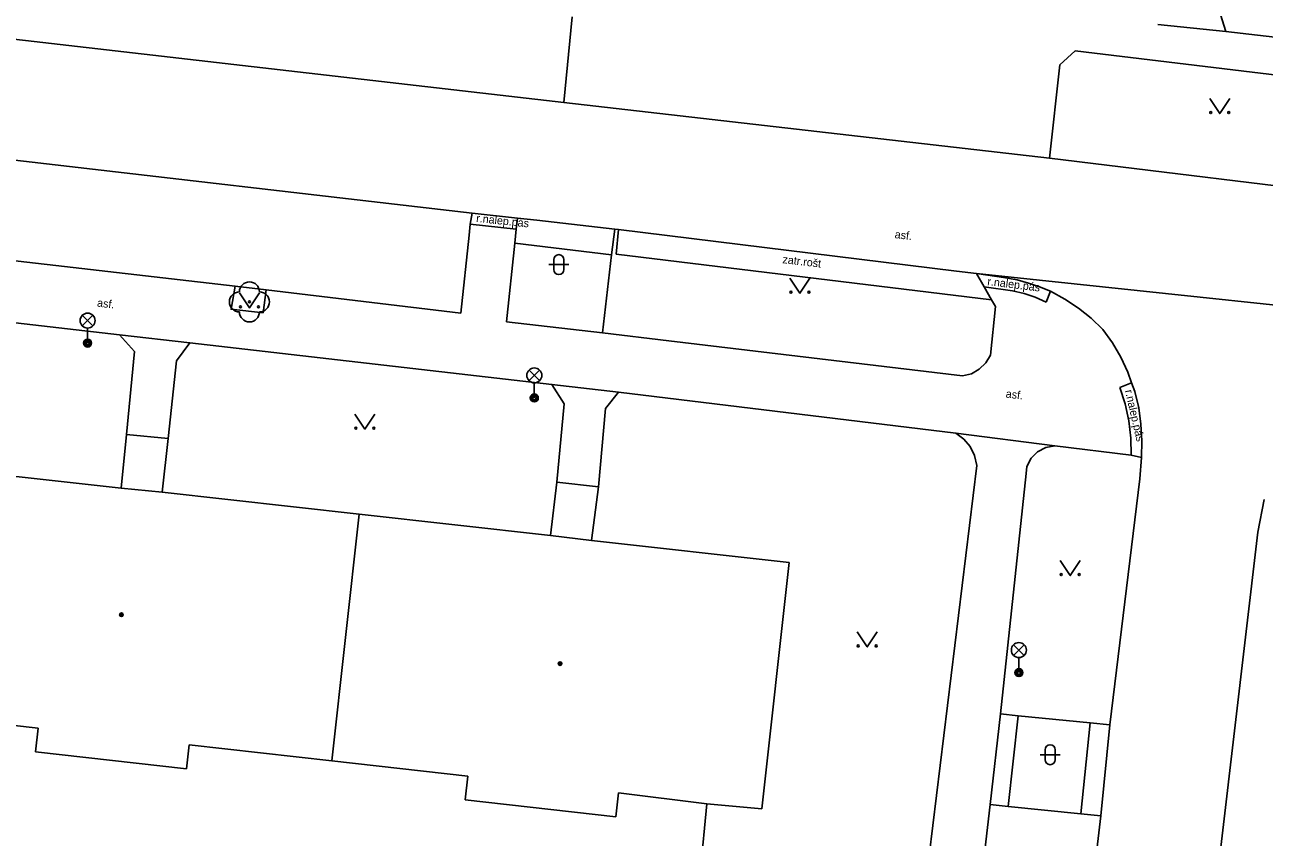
# Model space of a CAD drawing. Extents: x -595546 to -593986, y -1160845 to -1159202.
# Drawn here: x -594351.4 to -594289.5, y -1160363.1 to -1160322.5 of the extents above; entities that cross this region are included whole.
import ezdxf

# ---------------------------------------------------------------- set-up
doc = ezdxf.new("R2010")
doc.units = 0
for name, color, linetype in [('Level 22', 7, 'Continuous'), ('Level 33', 7, 'Continuous'), ('Level 36', 7, 'Continuous'), ('Level 39', 7, 'Continuous'), ('Specificka linie pasportu komunikaci', 7, 'Continuous'), ('TM - budovy zdene_ betonove - VP', 7, 'Continuous'), ('TM - chodniky - VP', 7, 'Continuous'), ('TM - komunikace - VP', 7, 'Continuous'), ('TM - popis povrchu', 7, 'Continuous'), ('TM - poznamka', 7, 'Continuous'), ('TM - rozhrani mezi zpev. plochami mezi sebou - VP', 7, 'Continuous'), ('TM - rozhrani ploch obecne - VP', 7, 'Continuous')]:
    doc.layers.add(name, color=color, linetype=linetype)

msp = doc.modelspace()

# ---------------------------------------------------------------- linework, layer by layer
at = {"layer": 'Level 22'}
msp.add_circle((-594340.18, -1160336.31), 0.05, dxfattribs=at)
for centre, start, end in [((-594340.18, -1160335.81), 0, 180), ((-594340.68, -1160336.31), 90, 270), ((-594339.68, -1160336.31), 270, 90), ((-594340.18, -1160336.81), 180, 0)]:
    msp.add_arc(centre, 0.5, start, end, dxfattribs=at)
at = {"layer": 'Level 33'}
for p, q in [((-594348.535, -1160337.51), (-594348.005, -1160336.98)), ((-594348.535, -1160336.98), (-594348.005, -1160337.51)), ((-594348.27, -1160337.62), (-594348.27, -1160338.37)), ((-594326.205, -1160340.25), (-594325.675, -1160339.72)), ((-594326.205, -1160339.72), (-594325.675, -1160340.25)), ((-594325.94, -1160340.36), (-594325.94, -1160341.11)), ((-594301.985, -1160353.99), (-594301.455, -1160353.46)), ((-594301.985, -1160353.46), (-594301.455, -1160353.99)), ((-594301.72, -1160354.1), (-594301.72, -1160354.85))]:
    msp.add_line(p, q, dxfattribs=at)
for centre, radius in [((-594348.27, -1160337.245), 0.375), ((-594348.27, -1160338.37), 0.2), ((-594348.27, -1160338.37), 0.145), ((-594348.27, -1160338.37), 0.0876), ((-594325.94, -1160339.985), 0.375), ((-594325.94, -1160341.11), 0.2), ((-594325.94, -1160341.11), 0.145), ((-594325.94, -1160341.11), 0.0876), ((-594301.72, -1160353.725), 0.375), ((-594301.72, -1160354.85), 0.2), ((-594301.72, -1160354.85), 0.145), ((-594301.72, -1160354.85), 0.0876)]:
    msp.add_circle(centre, radius, dxfattribs=at)
at = {"layer": 'Level 36'}
for p, q in [((-594325.216, -1160334.446), (-594324.216, -1160334.446)), ((-594324.966, -1160334.196), (-594324.966, -1160334.696)), ((-594324.466, -1160334.196), (-594324.466, -1160334.696)), ((-594300.406, -1160358.706), (-594300.406, -1160359.206)), ((-594299.906, -1160358.706), (-594299.906, -1160359.206)), ((-594300.656, -1160358.956), (-594299.656, -1160358.956))]:
    msp.add_line(p, q, dxfattribs=at)
for points in [[(-594292.18, -1160326.14), (-594291.68, -1160326.89), (-594291.18, -1160326.14)], [(-594313.16, -1160335.13), (-594312.66, -1160335.88), (-594312.16, -1160335.13)], [(-594340.68, -1160335.86), (-594340.18, -1160336.61), (-594339.68, -1160335.86)], [(-594334.91, -1160341.92), (-594334.41, -1160342.67), (-594333.91, -1160341.92)], [(-594299.65, -1160349.25), (-594299.15, -1160350), (-594298.65, -1160349.25)], [(-594309.8, -1160352.82), (-594309.3, -1160353.57), (-594308.8, -1160352.82)]]:
    msp.add_lwpolyline(points, dxfattribs=at)
for centre in [(-594292.13, -1160326.84), (-594291.231, -1160326.84), (-594313.11, -1160335.83), (-594312.211, -1160335.83), (-594340.63, -1160336.56), (-594339.731, -1160336.56), (-594334.86, -1160342.62), (-594333.961, -1160342.62), (-594299.6, -1160349.95), (-594298.701, -1160349.95), (-594309.75, -1160353.52), (-594308.851, -1160353.52)]:
    msp.add_circle(centre, 0.05, dxfattribs=at)
for centre, start, end in [((-594324.716, -1160334.196), 0, 180), ((-594324.716, -1160334.696), 180, 0), ((-594300.156, -1160358.706), 0, 180), ((-594300.156, -1160359.206), 180, 0)]:
    msp.add_arc(centre, 0.25, start, end, dxfattribs=at)
at = {"layer": 'Level 39'}
for centre, radius in [((-594346.58, -1160351.96), 0.09), ((-594346.58, -1160351.96), 0.0398), ((-594324.65, -1160354.4), 0.09), ((-594324.65, -1160354.4), 0.0398)]:
    msp.add_circle(centre, radius, dxfattribs=at)
at = {"layer": 'Specificka linie pasportu komunikaci'}
for points in [[(-594294.77, -1160322.44), (-594291.37, -1160322.79)], [(-594329.05, -1160331.87), (-594376.21, -1160326.41)], [(-594278.33, -1160337.59), (-594303.84, -1160334.89)], [(-594299.92, -1160343.51), (-594304.87, -1160342.87)], [(-594322.73, -1160345.56), (-594324.81, -1160345.32)]]:
    msp.add_lwpolyline(points, dxfattribs=at)
at = {"layer": 'TM - budovy zdene_ betonove - VP'}
for points in [[(-594356.98, -1160344.48), (-594346.59, -1160345.62)], [(-594346.59, -1160345.62), (-594344.54, -1160345.83)], [(-594344.54, -1160345.83), (-594334.7, -1160346.93)], [(-594334.7, -1160346.93), (-594336.06, -1160359.27)], [(-594334.7, -1160346.93), (-594325.13, -1160348)], [(-594325.13, -1160348), (-594323.09, -1160348.25)], [(-594323.09, -1160348.25), (-594313.2, -1160349.35)], [(-594313.2, -1160349.35), (-594314.57, -1160361.67)], [(-594350.74, -1160357.63), (-594358.45, -1160356.77)], [(-594350.87, -1160358.82), (-594350.74, -1160357.63)], [(-594343.33, -1160359.67), (-594350.87, -1160358.82)], [(-594343.19, -1160358.47), (-594343.33, -1160359.67)], [(-594336.06, -1160359.27), (-594343.19, -1160358.47)], [(-594329.27, -1160360.03), (-594336.06, -1160359.27)], [(-594329.4, -1160361.22), (-594329.27, -1160360.03)], [(-594321.86, -1160362.06), (-594329.4, -1160361.22)], [(-594321.73, -1160360.87), (-594321.86, -1160362.06)], [(-594317.32, -1160361.42), (-594321.73, -1160360.87)], [(-594314.57, -1160361.67), (-594317.32, -1160361.42)]]:
    msp.add_lwpolyline(points, dxfattribs=at)
at = {"layer": 'TM - chodniky - VP'}
for points in [[(-594291.37, -1160322.79), (-594291.73, -1160321.67)], [(-594324.47, -1160326.33), (-594324.05, -1160322.06)], [(-594291.37, -1160322.79), (-594273.52, -1160324.85)], [(-594298.9, -1160323.76), (-594299.67, -1160324.46)], [(-594283.14, -1160325.65), (-594298.9, -1160323.76)], [(-594299.67, -1160324.46), (-594300.18, -1160329.12)], [(-594326.78, -1160332.12), (-594326.84, -1160332.68)], [(-594327.33, -1160337.3), (-594326.91, -1160333.38), (-594326.84, -1160332.68)], [(-594303.84, -1160334.89), (-594303.46, -1160335.55), (-594303.09, -1160336.2), (-594302.89, -1160336.54), (-594303.14, -1160338.97)], [(-594346.68, -1160337.96), (-594364.88, -1160335.86)], [(-594339.35, -1160335.71), (-594339.5, -1160336.85), (-594341.1, -1160336.68), (-594340.9, -1160335.52)], [(-594327.33, -1160337.3), (-594322.54, -1160337.86), (-594319.21, -1160338.25), (-594304.53, -1160340.01)], [(-594346.68, -1160337.96), (-594345.93, -1160338.79)], [(-594343.16, -1160338.35), (-594343.82, -1160339.25)], [(-594343.16, -1160338.35), (-594325.06, -1160340.44), (-594324.44, -1160341.41)], [(-594345.93, -1160338.79), (-594346.33, -1160342.94)], [(-594303.14, -1160338.97), (-594303.37, -1160339.36), (-594303.7, -1160339.67), (-594304.09, -1160339.9)], [(-594343.82, -1160339.25), (-594344.25, -1160343.14)], [(-594304.53, -1160340.01), (-594304.09, -1160339.9)], [(-594322.38, -1160341.65), (-594321.74, -1160340.82), (-594304.87, -1160342.87)], [(-594324.44, -1160341.41), (-594324.81, -1160345.32)], [(-594322.38, -1160341.65), (-594322.73, -1160345.56)], [(-594346.33, -1160342.94), (-594346.59, -1160345.62)], [(-594344.25, -1160343.14), (-594344.54, -1160345.83)], [(-594304.87, -1160342.87), (-594304.47, -1160343.17), (-594304.15, -1160343.55), (-594303.93, -1160344)], [(-594303.93, -1160344), (-594303.82, -1160344.49)], [(-594301.32, -1160344.54), (-594301.11, -1160344.13), (-594300.78, -1160343.81), (-594300.37, -1160343.59)], [(-594300.37, -1160343.59), (-594299.92, -1160343.51)], [(-594299.92, -1160343.51), (-594296.11, -1160343.98), (-594295.59, -1160344.09)], [(-594306.38, -1160365.5), (-594303.82, -1160344.49)], [(-594301.32, -1160344.54), (-594301.35, -1160344.89)], [(-594301.35, -1160344.89), (-594302.64, -1160356.92)], [(-594324.81, -1160345.32), (-594325.13, -1160348)], [(-594322.73, -1160345.56), (-594323.09, -1160348.25)], [(-594303.16, -1160361.45), (-594302.64, -1160356.92)], [(-594317.63, -1160364.72), (-594317.32, -1160361.42)], [(-594305.11, -1160378.27), (-594303.16, -1160361.45)]]:
    msp.add_lwpolyline(points, dxfattribs=at)
at = {"layer": 'TM - komunikace - VP'}
for points in [[(-594375.27, -1160320.47), (-594324.47, -1160326.33)], [(-594324.47, -1160326.33), (-594300.18, -1160329.12)], [(-594300.18, -1160329.12), (-594283.81, -1160331.12)], [(-594376.79, -1160331.41), (-594371.68, -1160331.98), (-594370.07, -1160332.16), (-594357.37, -1160333.62), (-594355.81, -1160333.81), (-594340.9, -1160335.52), (-594339.35, -1160335.71)], [(-594339.35, -1160335.71), (-594329.62, -1160336.87), (-594329.2, -1160332.98), (-594329.14, -1160332.43), (-594329.05, -1160331.87), (-594326.78, -1160332.12)], [(-594326.78, -1160332.12), (-594325.82, -1160332.23)], [(-594321.92, -1160332.67), (-594325.82, -1160332.23)], [(-594321.73, -1160332.69), (-594321.92, -1160332.67)], [(-594304.84, -1160334.77), (-594321.73, -1160332.69)], [(-594303.84, -1160334.89), (-594304.84, -1160334.77)], [(-594301.8, -1160335.2), (-594302.48, -1160335.09), (-594303.84, -1160334.89)], [(-594301.8, -1160335.2), (-594301.24, -1160335.37), (-594300.68, -1160335.56), (-594300.14, -1160335.78)], [(-594300.14, -1160335.78), (-594299.42, -1160336.17)], [(-594299.42, -1160336.17), (-594298.74, -1160336.62)], [(-594298.74, -1160336.62), (-594298.11, -1160337.13)], [(-594298.11, -1160337.13), (-594297.52, -1160337.69)], [(-594297.52, -1160337.69), (-594297.04, -1160338.36), (-594296.62, -1160339.08), (-594296.28, -1160339.83)], [(-594295.92, -1160340.8), (-594296.09, -1160340.36), (-594296.28, -1160339.83)], [(-594295.92, -1160340.8), (-594295.73, -1160341.61), (-594295.62, -1160342.43), (-594295.57, -1160343.26)], [(-594295.59, -1160344.09), (-594295.57, -1160343.26)], [(-594295.68, -1160345.16), (-594295.59, -1160344.09)], [(-594297.17, -1160357.47), (-594295.68, -1160345.16)], [(-594289.45, -1160346.2), (-594289.77, -1160347.83)], [(-594289.77, -1160347.83), (-594293.34, -1160378.21)], [(-594297.62, -1160362.01), (-594297.17, -1160357.47)], [(-594302.02, -1160399.33), (-594297.62, -1160362.01)]]:
    msp.add_lwpolyline(points, dxfattribs=at)
at = {"layer": 'TM - rozhrani mezi zpev. plochami mezi sebou - VP'}
for points in [[(-594329.14, -1160332.43), (-594326.84, -1160332.68)], [(-594303.46, -1160335.55), (-594302.03, -1160335.75)], [(-594302.03, -1160335.75), (-594301.46, -1160335.89), (-594300.9, -1160336.08), (-594300.36, -1160336.32)], [(-594300.14, -1160335.78), (-594300.36, -1160336.32)], [(-594296.68, -1160340.59), (-594296.09, -1160340.36)], [(-594296.68, -1160340.59), (-594296.41, -1160341.41), (-594296.23, -1160342.26), (-594296.13, -1160343.12), (-594296.11, -1160343.98)]]:
    msp.add_lwpolyline(points, dxfattribs=at)
at = {"layer": 'TM - rozhrani ploch obecne - VP'}
for points in [[(-594322.08, -1160333.96), (-594321.92, -1160332.67)], [(-594321.85, -1160333.92), (-594321.73, -1160332.69)], [(-594326.91, -1160333.38), (-594322.08, -1160333.96)], [(-594322.54, -1160337.86), (-594322.08, -1160333.96)], [(-594303.09, -1160336.2), (-594321.85, -1160333.92)], [(-594343.16, -1160338.35), (-594346.68, -1160337.96)], [(-594321.74, -1160340.82), (-594325.06, -1160340.44)], [(-594346.33, -1160342.94), (-594344.25, -1160343.14)], [(-594302.64, -1160356.92), (-594301.75, -1160357.01)], [(-594302.25, -1160361.54), (-594301.75, -1160357.01)], [(-594301.75, -1160357.01), (-594298.16, -1160357.37)], [(-594298.62, -1160361.91), (-594298.16, -1160357.37)], [(-594298.16, -1160357.37), (-594297.17, -1160357.47)], [(-594302.25, -1160361.54), (-594303.16, -1160361.45)], [(-594298.62, -1160361.91), (-594302.25, -1160361.54)], [(-594297.62, -1160362.01), (-594298.62, -1160361.91)]]:
    msp.add_lwpolyline(points, dxfattribs=at)

# ---------------------------------------------------------------- texts
at = {"layer": 'TM - popis povrchu'}
for s, rotation, p in [('r.nalep.pás', 354, (-594328.86, -1160332.31)), ('asf.', 353.57596, (-594307.94, -1160333.12)), ('r.nalep.pás', 353.00319, (-594303.31, -1160335.47)), ('asf.', 353.00753, (-594347.81, -1160336.54)), ('asf.', 353.00753, (-594302.39, -1160341.09)), ('r.nalep.pás', 283, (-594296.42, -1160340.75))]:
    msp.add_text(s, height=0.4, rotation=rotation, dxfattribs=at).set_placement(p)
at = {"layer": 'TM - poznamka'}
msp.add_text('zatr.rošt', height=0.4, rotation=353.26107, dxfattribs=at).set_placement((-594313.55, -1160334.37))

doc.saveas('drawing.dxf')
